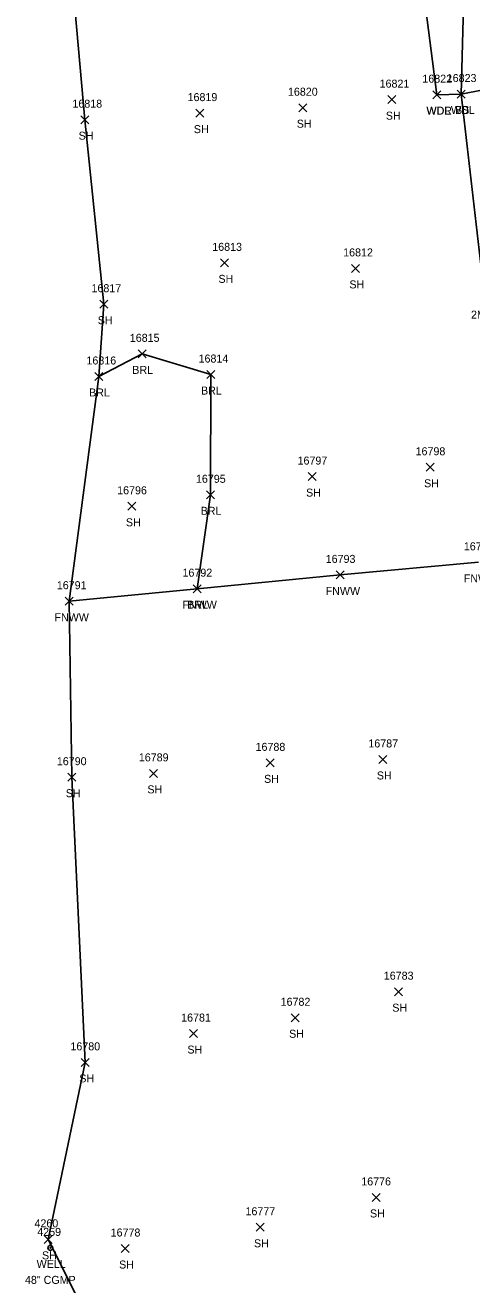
# Model space of a CAD drawing. Extents: x 1439173 to 1457902, y 641926 to 659889.
# Drawn here: x 1445535.6 to 1445647.3, y 655967.3 to 656282.1 of the extents above; entities that cross this region are included whole.
import ezdxf

# ---------------------------------------------------------------- set-up
doc = ezdxf.new("R2010")
doc.units = 0
for name, color, linetype in [('L_A', 7, 'Continuous'), ('L_C', 7, 'Continuous'), ('L_I', 7, 'Continuous'), ('L_TIC', 7, 'Continuous'), ('LABL', 7, 'Continuous'), ('LAWA', 7, 'Continuous'), ('LELB', 7, 'Continuous'), ('LFNC', 7, 'Continuous'), ('LSOGP', 7, 'Continuous'), ('U_A', 7, 'Continuous'), ('U_C', 7, 'Continuous'), ('U_I', 7, 'Continuous'), ('UWW', 7, 'Continuous')]:
    doc.layers.add(name, color=color, linetype=linetype)

msp = doc.modelspace()

# ---------------------------------------------------------------- linework, layer by layer
at = {"layer": 'L_TIC'}
for points in [[(1445637.56, 656263.76), (1445639.56, 656265.76)], [(1445639.56, 656263.76), (1445637.56, 656265.76)], [(1445637.56, 656263.76), (1445639.56, 656265.76)], [(1445639.56, 656263.76), (1445637.56, 656265.76)], [(1445643.66, 656263.92), (1445645.66, 656265.92)], [(1445645.66, 656263.92), (1445643.66, 656265.92)], [(1445643.66, 656263.92), (1445645.66, 656265.92)], [(1445645.66, 656263.92), (1445643.66, 656265.92)], [(1445604.03, 656260.5), (1445606.03, 656262.5)], [(1445606.03, 656260.5), (1445604.03, 656262.5)], [(1445626.3, 656262.52), (1445628.3, 656264.52)], [(1445628.3, 656262.52), (1445626.3, 656264.52)], [(1445549.48, 656257.51), (1445551.48, 656259.51)], [(1445551.48, 656257.51), (1445549.48, 656259.51)], [(1445578.29, 656259.15), (1445580.29, 656261.15)], [(1445580.29, 656259.15), (1445578.29, 656261.15)], [(1445584.45, 656221.73), (1445586.45, 656223.73)], [(1445586.45, 656221.73), (1445584.45, 656223.73)], [(1445617.19, 656220.34), (1445619.19, 656222.34)], [(1445619.19, 656220.34), (1445617.19, 656222.34)], [(1445554.25, 656211.4), (1445556.25, 656213.4)], [(1445556.25, 656211.4), (1445554.25, 656213.4)], [(1445563.84, 656198.99), (1445565.84, 656200.99)], [(1445565.84, 656198.99), (1445563.84, 656200.99)], [(1445553.04, 656193.33), (1445555.04, 656195.33)], [(1445555.04, 656193.33), (1445553.04, 656195.33)], [(1445581.03, 656193.81), (1445583.03, 656195.81)], [(1445583.03, 656193.81), (1445581.03, 656195.81)], [(1445635.86, 656170.64), (1445637.86, 656172.64)], [(1445637.86, 656170.64), (1445635.86, 656172.64)], [(1445606.35, 656168.31), (1445608.35, 656170.31)], [(1445608.35, 656168.31), (1445606.35, 656170.31)], [(1445580.94, 656163.76), (1445582.94, 656165.76)], [(1445582.94, 656163.76), (1445580.94, 656165.76)], [(1445561.29, 656160.89), (1445563.29, 656162.89)], [(1445563.29, 656160.89), (1445561.29, 656162.89)], [(1445613.39, 656143.74), (1445615.39, 656145.74)], [(1445615.39, 656143.74), (1445613.39, 656145.74)], [(1445577.58, 656140.3), (1445579.58, 656142.3)], [(1445579.58, 656140.3), (1445577.58, 656142.3)], [(1445577.58, 656140.3), (1445579.58, 656142.3)], [(1445579.58, 656140.3), (1445577.58, 656142.3)], [(1445545.58, 656137.17), (1445547.58, 656139.17)], [(1445547.58, 656137.17), (1445545.58, 656139.17)], [(1445595.85, 656096.77), (1445597.85, 656098.77)], [(1445597.85, 656096.77), (1445595.85, 656098.77)], [(1445624.05, 656097.62), (1445626.05, 656099.62)], [(1445626.05, 656097.62), (1445624.05, 656099.62)], [(1445566.66, 656094.14), (1445568.66, 656096.14)], [(1445568.66, 656094.14), (1445566.66, 656096.14)], [(1445546.25, 656093.18), (1445548.25, 656095.18)], [(1445548.25, 656093.18), (1445546.25, 656095.18)], [(1445627.92, 656039.58), (1445629.92, 656041.58)], [(1445629.92, 656039.58), (1445627.92, 656041.58)], [(1445602.12, 656033.06), (1445604.12, 656035.06)], [(1445604.12, 656033.06), (1445602.12, 656035.06)], [(1445576.67, 656029.11), (1445578.67, 656031.11)], [(1445578.67, 656029.11), (1445576.67, 656031.11)], [(1445549.64, 656021.92), (1445551.64, 656023.92)], [(1445551.64, 656021.92), (1445549.64, 656023.92)], [(1445622.34, 655988.16), (1445624.34, 655990.16)], [(1445624.34, 655988.16), (1445622.34, 655990.16)], [(1445593.33, 655980.7), (1445595.33, 655982.7)], [(1445595.33, 655980.7), (1445593.33, 655982.7)], [(1445540.32, 655977.68), (1445542.32, 655979.68)], [(1445542.32, 655977.68), (1445540.32, 655979.68)], [(1445559.6, 655975.39), (1445561.6, 655977.39)], [(1445561.6, 655975.39), (1445559.6, 655977.39)]]:
    msp.add_lwpolyline(points, dxfattribs=at)
at = {"layer": 'LABL'}
msp.add_lwpolyline([(1445578.58, 656141.3), (1445581.94, 656164.76), (1445582.03, 656194.81), (1445564.84, 656199.99), (1445554.04, 656194.33)], dxfattribs=at)
at = {"layer": 'LAWA'}
for points in [[(1445638.56, 656264.76), (1445644.66, 656264.92), (1445655.66, 656267.09), (1445658.01, 656273.46), (1445654.83, 656323.13), (1445653.15, 656361.93), (1445652.39, 656397.57), (1445650.8, 656441.51), (1445652.6, 656495.19), (1445653.92, 656549.26), (1445654.22, 656600.94), (1445654.88, 656652.01), (1445659.6, 656702.91), (1445661.54, 656736.83), (1445660.26, 656770.47)], [(1445638.56, 656264.76), (1445631.84, 656316.57), (1445630.73, 656359.27), (1445626.01, 656385.56), (1445625.73, 656388.78), (1445624.53, 656392.86), (1445623.42, 656396.3), (1445627.82, 656416.07), (1445625.44, 656443.11), (1445619.82, 656491.64), (1445619.06, 656534.17), (1445614.39, 656575.53), (1445621.27, 656638.91), (1445623.44, 656678.99), (1445633.2, 656707.08), (1445618.39, 656717.37), (1445589.77, 656720.3), (1445562.35, 656728.53), (1445542.5, 656734.59)]]:
    msp.add_lwpolyline(points, dxfattribs=at)
at = {"layer": 'LELB'}
msp.add_lwpolyline([(1445679.35, 656070.74), (1445677.23, 656081.17), (1445671.06, 656095.97), (1445665.27, 656133.36), (1445654.43, 656173.99), (1445649.65, 656221.56), (1445644.66, 656264.92), (1445645.94, 656315.4), (1445641.28, 656358.25), (1445640.82, 656381.53), (1445640.88, 656391.42)], dxfattribs=at)
at = {"layer": 'LFNC'}
msp.add_lwpolyline([(1445546.58, 656138.17), (1445578.58, 656141.3), (1445614.39, 656144.74), (1445648.93, 656147.89)], dxfattribs=at)
at = {"layer": 'LSOGP'}
msp.add_lwpolyline([(1445604.77, 655655.1), (1445579.07, 655705.16), (1445574.22, 655716.18), (1445574.85, 655719.75), (1445574.19, 655724.92), (1445574.88, 655729.36), (1445578.05, 655784.32), (1445572.08, 655829.21), (1445563.95, 655874.87), (1445563.26, 655883.1), (1445567.58, 655926.32), (1445541.32, 655978.68), (1445550.64, 656022.92), (1445547.25, 656094.19), (1445546.58, 656138.17), (1445554.04, 656194.34), (1445555.26, 656212.4), (1445550.48, 656258.51), (1445545.25, 656317.4)], dxfattribs=at)
at = {"layer": 'UWW'}
for radius in [0.625, 0.0833]:
    msp.add_circle((1445541.89, 655976.55), radius, dxfattribs=at)

# ---------------------------------------------------------------- texts
at = {"layer": 'L_A'}
for s, p in [('SH', (1445625.79, 656258.52)), ('WDR', (1445635.92, 656259.76)), ('WDL', (1445635.98, 656259.76)), ('WDL', (1445642.07, 656259.92)), ('BS', (1445643.1, 656259.92)), ('SH', (1445577.78, 656255.15)), ('SH', (1445603.52, 656256.5)), ('SH', (1445548.96, 656253.51)), ('SH', (1445583.94, 656217.73)), ('SH', (1445616.68, 656216.34)), ('SH', (1445553.74, 656207.4)), ('BRL', (1445562.38, 656194.99)), ('BRL', (1445551.58, 656189.33)), ('BRL', (1445579.57, 656189.81)), ('SH', (1445635.35, 656166.64)), ('SH', (1445605.84, 656164.31)), ('BRL', (1445579.48, 656159.76)), ('SH', (1445560.78, 656156.89)), ('FNWW', (1445645.28, 656142.89)), ('FNWW', (1445645.28, 656142.89)), ('FNWW', (1445610.74, 656139.74)), ('FNWW', (1445574.92, 656136.3)), ('BRL', (1445576.12, 656136.3)), ('FNWW', (1445542.92, 656133.17)), ('SH', (1445623.54, 656093.62)), ('SH', (1445595.34, 656092.77)), ('SH', (1445545.74, 656089.18)), ('SH', (1445566.15, 656090.14)), ('SH', (1445627.4, 656035.58)), ('SH', (1445601.61, 656029.06)), ('SH', (1445576.16, 656025.11)), ('SH', (1445549.13, 656017.92)), ('SH', (1445621.82, 655984.16)), ('SH', (1445592.82, 655976.7)), ('SH', (1445539.8, 655973.68)), ('SH', (1445559.09, 655971.39))]:
    msp.add_text(s, height=2, dxfattribs=at).set_placement(p)
at = {"layer": 'L_C'}
msp.add_text('2M.BASSWOOD', height=2, dxfattribs=at).set_placement((1445647.09, 656208.78))
at = {"layer": 'L_I'}
for s, p in [('16821', (1445624.23, 656266.52)), ('16822', (1445634.92, 656267.76)), ('16822', (1445634.92, 656267.76)), ('16823', (1445641.02, 656267.92)), ('16823', (1445641.02, 656267.92)), ('16820', (1445601.31, 656264.5)), ('16818', (1445547.41, 656261.51)), ('16819', (1445576.21, 656263.15)), ('16813', (1445582.38, 656225.73)), ('16812', (1445615.12, 656224.34)), ('16817', (1445552.18, 656215.4)), ('16815', (1445561.76, 656202.99)), ('16816', (1445550.92, 656197.33)), ('16814', (1445578.96, 656197.81)), ('16797', (1445603.71, 656172.31)), ('16798', (1445633.23, 656174.64)), ('16795', (1445578.3, 656167.76)), ('16796', (1445558.6, 656164.89)), ('16794', (1445645.3, 656150.89)), ('16794', (1445645.3, 656150.89)), ('16793', (1445610.75, 656147.74)), ('16792', (1445574.94, 656144.3)), ('16792', (1445574.94, 656144.3)), ('16791', (1445543.51, 656141.17)), ('16788', (1445593.21, 656100.77)), ('16787', (1445621.42, 656101.62)), ('16790', (1445543.52, 656097.18)), ('16789', (1445564.02, 656098.14)), ('16783', (1445625.28, 656043.58)), ('16782', (1445599.48, 656037.06)), ('16781', (1445574.6, 656033.11)), ('16780', (1445546.91, 656025.92)), ('16776', (1445619.64, 655992.16)), ('16777', (1445590.69, 655984.7)), ('4260', (1445537.92, 655981.68)), ('16778', (1445556.97, 655979.39))]:
    msp.add_text(s, height=2, dxfattribs=at).set_placement(p)
at = {"layer": 'U_A'}
msp.add_text('WELL', height=2, dxfattribs=at).set_placement((1445538.46, 655971.55))
at = {"layer": 'U_C'}
msp.add_text('48" CGMP', height=2, dxfattribs=at).set_placement((1445535.54, 655967.55))
at = {"layer": 'U_I'}
msp.add_text('4259', height=2, dxfattribs=at).set_placement((1445538.62, 655979.55))

doc.saveas('drawing.dxf')
